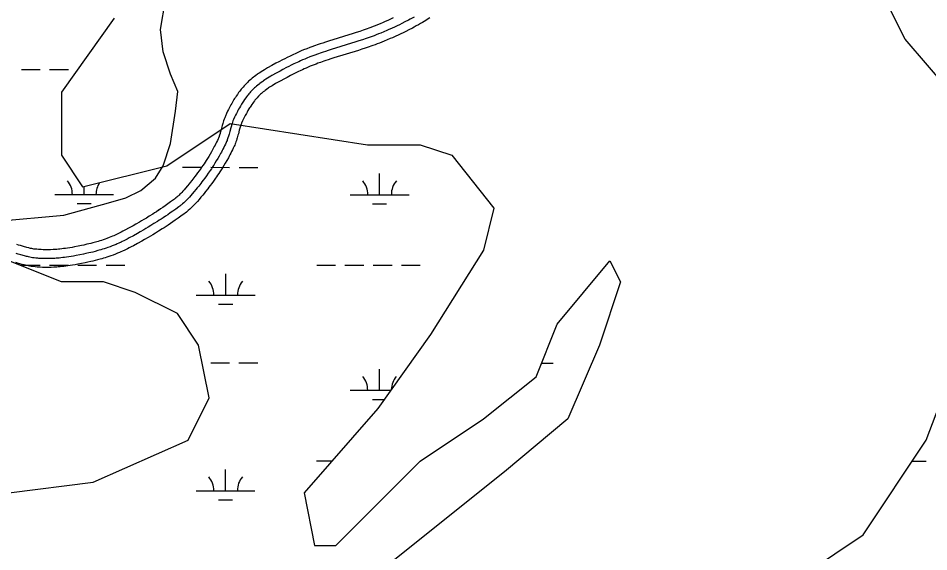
# Model space of a CAD drawing. Extents: x 3245246 to 3283090, y 806824 to 832173.
# Drawn here: x 3251810 to 3253357, y 827243 to 828151 of the extents above; entities that cross this region are included whole.
import ezdxf

# ---------------------------------------------------------------- set-up
doc = ezdxf.new("R2010")
doc.units = 0
for name, color, linetype in [('V-ROAD-CNTR', 7, 'Continuous'), ('V-TOPO-SHOR', 7, 'Continuous'), ('V-WETL-SWMP', 7, 'Continuous')]:
    doc.layers.add(name, color=color, linetype=linetype)

msp = doc.modelspace()

# ---------------------------------------------------------------- linework, layer by layer
at = {"layer": 'V-ROAD-CNTR'}
for points in [[(3252447.4, 828151.1), (3252444.1, 828149.5), (3252438.2, 828146.8), (3252433.8, 828144.8), (3252430.5, 828143.4), (3252425.4, 828141.2), (3252420.4, 828139.1), (3252416.7, 828137.6), (3252413.1, 828136.2), (3252409.6, 828134.9), (3252406.2, 828133.6), (3252402.9, 828132.4), (3252399.7, 828131.3), (3252396.5, 828130.2), (3252390.4, 828128.1), (3252384.6, 828126.2), (3252379.2, 828124.5), (3252337.5, 828111.6), (3252332.1, 828109.9), (3252327.5, 828108.3), (3252323.5, 828107), (3252319.9, 828105.8), (3252313.7, 828103.6), (3252309.1, 828101.9), (3252305.5, 828100.6), (3252300.3, 828098.6), (3252295.1, 828096.5), (3252291.1, 828094.8), (3252287.4, 828093.2), (3252283.9, 828091.7), (3252280.7, 828090.2), (3252277.7, 828088.8), (3252272.1, 828086.2), (3252267.2, 828083.8), (3252263, 828081.7), (3252259.3, 828079.8), (3252252.9, 828076.5), (3252248.1, 828073.9), (3252241, 828070), (3252233.9, 828066.1), (3252232, 828065), (3252228.6, 828063), (3252225.6, 828061.1), (3252222.9, 828059.4), (3252220.7, 828057.9), (3252218.7, 828056.6), (3252216.9, 828055.4), (3252214, 828053.3), (3252211.8, 828051.6), (3252210.1, 828050.3), (3252207.7, 828048.3), (3252205.2, 828046.3), (3252203.4, 828044.7), (3252201.7, 828043.2), (3252200.1, 828041.7), (3252198.7, 828040.3), (3252197.5, 828039.1)], [(3252482.8, 828152.4), (3252479.4, 828150.5), (3252476.1, 828148.7), (3252473.1, 828147.1), (3252467.3, 828144.1), (3252462.2, 828141.6), (3252457.8, 828139.4), (3252453.9, 828137.5), (3252450.4, 828135.9), (3252444.4, 828133.2), (3252439.8, 828131.1), (3252436.4, 828129.6), (3252431.3, 828127.4), (3252426.1, 828125.2), (3252422.3, 828123.7), (3252418.5, 828122.2), (3252414.9, 828120.8), (3252411.4, 828119.5), (3252408, 828118.3), (3252404.6, 828117.1), (3252401.4, 828116), (3252395.1, 828113.9), (3252389.2, 828111.9), (3252383.7, 828110.2), (3252342, 828097.2), (3252336.8, 828095.6), (3252332.2, 828094.1), (3252328.3, 828092.8), (3252324.8, 828091.6), (3252318.8, 828089.5), (3252314.2, 828087.8), (3252310.9, 828086.6), (3252305.8, 828084.6), (3252300.8, 828082.6), (3252297, 828081), (3252293.4, 828079.5), (3252290.1, 828078), (3252286.9, 828076.6), (3252284, 828075.2), (3252278.6, 828072.7), (3252273.9, 828070.4), (3252269.8, 828068.3), (3252266.2, 828066.5), (3252259.9, 828063.2), (3252255.3, 828060.7), (3252248.3, 828056.9), (3252241.3, 828053), (3252239.5, 828052), (3252236.3, 828050.1), (3252233.5, 828048.4), (3252231.1, 828046.8), (3252229, 828045.5), (3252227.2, 828044.2), (3252225.6, 828043.1), (3252222.9, 828041.2), (3252220.9, 828039.7), (3252219.4, 828038.5), (3252217.1, 828036.7), (3252214.9, 828034.9), (3252213.3, 828033.5), (3252211.9, 828032.1), (3252210.5, 828030.9), (3252209.3, 828029.7), (3252208.1, 828028.5)], [(3252509.4, 828150.9), (3252507, 828149.4), (3252502.9, 828146.8), (3252499.8, 828144.8), (3252497.3, 828143.4), (3252493.7, 828141.3), (3252490.1, 828139.2), (3252486.5, 828137.3), (3252483.2, 828135.5), (3252480, 828133.8), (3252474.1, 828130.8), (3252468.9, 828128.2), (3252464.3, 828125.9), (3252460.3, 828124), (3252456.7, 828122.3), (3252450.6, 828119.5), (3252445.9, 828117.4), (3252442.4, 828115.9), (3252437.1, 828113.6), (3252431.8, 828111.4), (3252427.8, 828109.8), (3252424, 828108.2), (3252420.2, 828106.8), (3252416.6, 828105.4), (3252413, 828104.2), (3252409.6, 828103), (3252406.3, 828101.8), (3252399.9, 828099.6), (3252393.9, 828097.7), (3252388.2, 828095.8), (3252346.5, 828082.9), (3252341.4, 828081.3), (3252336.9, 828079.9), (3252333.1, 828078.6), (3252329.7, 828077.4), (3252323.8, 828075.3), (3252319.4, 828073.8), (3252316.2, 828072.6), (3252311.3, 828070.7), (3252306.5, 828068.7), (3252302.8, 828067.2), (3252299.4, 828065.7), (3252296.2, 828064.3), (3252293.2, 828062.9), (3252290.4, 828061.7), (3252285.1, 828059.2), (3252280.5, 828056.9), (3252276.5, 828054.9), (3252273.1, 828053.1), (3252266.9, 828049.9), (3252262.4, 828047.5), (3252255.5, 828043.7), (3252248.6, 828039.9), (3252247, 828039), (3252244, 828037.2), (3252241.5, 828035.7), (3252239.2, 828034.3), (3252237.3, 828033), (3252235.7, 828031.9), (3252234.3, 828030.9), (3252231.8, 828029.1), (3252230, 828027.7), (3252228.7, 828026.7), (3252226.6, 828025.1), (3252224.6, 828023.4), (3252223.3, 828022.2), (3252222, 828021.1), (3252220.9, 828020), (3252219.8, 828019), (3252218.7, 828017.9)], [(3252197.3, 828039), (3252196.2, 828037.8), (3252194, 828035.5), (3252192.2, 828033.4), (3252190.6, 828031.5), (3252189.2, 828029.9), (3252188.1, 828028.4), (3252186.1, 828025.9), (3252184.6, 828023.9), (3252182.5, 828020.9), (3252180.5, 828018), (3252179.1, 828015.9), (3252177.9, 828014), (3252176.7, 828012.1), (3252174.7, 828008.7), (3252173, 828005.7), (3252171.5, 828003.1), (3252170.2, 828000.7), (3252169.1, 827998.7), (3252167.3, 827995.1), (3252166, 827992.4), (3252164.1, 827988.3), (3252162.3, 827984.2), (3252161.7, 827982.8), (3252161.1, 827981.3), (3252160.1, 827978.7), (3252159.2, 827976.2), (3252158.5, 827973.9), (3252157.9, 827971.7), (3252156.8, 827967.9), (3252155.1, 827961.4), (3252154.5, 827959.1), (3252154, 827957.2), (3252153.5, 827955.5), (3252153.2, 827954.2), (3252152.4, 827951.8), (3252151.8, 827950.1), (3252151.4, 827948.9), (3252151, 827948), (3252150.5, 827946.7), (3252149.9, 827945.4), (3252148.6, 827942.6), (3252147.3, 827939.9), (3252145.9, 827937.3), (3252144.6, 827934.7), (3252143.4, 827932.3), (3252142.1, 827930), (3252140.9, 827927.7), (3252138.5, 827923.3), (3252136.1, 827919.3), (3252133.9, 827915.5), (3252131.7, 827912), (3252129.7, 827908.7), (3252127.7, 827905.7), (3252125.9, 827902.8), (3252124.1, 827900.2), (3252122.4, 827897.7), (3252120.8, 827895.4), (3252117.7, 827891.1), (3252115, 827887.3), (3252112.6, 827884.1), (3252110.4, 827881.2), (3252108.5, 827878.8), (3252105.1, 827874.4), (3252102.5, 827871.2), (3252100.6, 827868.8), (3252097.6, 827865.2), (3252094.6, 827861.6), (3252092.1, 827858.7), (3252089.9, 827856.3), (3252088, 827854.2), (3252086.3, 827852.5), (3252084.8, 827851), (3252083.5, 827849.7), (3252082.4, 827848.6), (3252081.4, 827847.7), (3252079.5, 827846.1), (3252078.2, 827845), (3252077.2, 827844.1), (3252075.6, 827842.9), (3252074, 827841.6), (3252069, 827838), (3252064.4, 827834.7), (3252060, 827831.6), (3252055.9, 827828.8), (3252052, 827826.2), (3252048.3, 827823.7)], [(3252208.1, 828028.5), (3252207.1, 828027.4), (3252205.1, 828025.4), (3252203.5, 828023.5), (3252202.1, 828021.9), (3252200.9, 828020.4), (3252199.8, 828019.1), (3252198.1, 828016.8), (3252196.8, 828015), (3252194.8, 828012.4), (3252193, 828009.6), (3252191.7, 828007.7), (3252190.6, 828005.9), (3252189.5, 828004.3), (3252187.6, 828001.1), (3252186, 827998.3), (3252184.6, 827995.9), (3252183.5, 827993.7), (3252182.5, 827991.8), (3252180.8, 827988.4), (3252179.6, 827985.9), (3252177.8, 827982.1), (3252176, 827978.2), (3252175.5, 827977), (3252175.1, 827975.9), (3252174.2, 827973.6), (3252173.5, 827971.5), (3252172.8, 827969.5), (3252172.3, 827967.6), (3252171.3, 827964), (3252169.6, 827957.7), (3252169, 827955.3), (3252168.5, 827953.2), (3252168, 827951.4), (3252167.5, 827949.8), (3252166.6, 827947.1), (3252166, 827945.1), (3252165.4, 827943.6), (3252165, 827942.4), (3252164.3, 827940.8), (3252163.5, 827939.1), (3252162.1, 827936.1), (3252160.7, 827933.3), (3252159.3, 827930.5), (3252158, 827927.9), (3252156.6, 827925.3), (3252155.3, 827922.8), (3252154.1, 827920.5), (3252151.5, 827915.9), (3252149.1, 827911.7), (3252146.7, 827907.7), (3252144.5, 827904.1), (3252142.3, 827900.7), (3252140.3, 827897.5), (3252138.4, 827894.5), (3252136.5, 827891.8), (3252134.8, 827889.2), (3252133.1, 827886.8), (3252129.9, 827882.3), (3252127.1, 827878.4), (3252124.6, 827875.1), (3252122.4, 827872.1), (3252120.4, 827869.5), (3252116.9, 827865.1), (3252114.2, 827861.8), (3252112.2, 827859.3), (3252109.1, 827855.6), (3252106, 827851.9), (3252103.3, 827848.8), (3252101, 827846.2), (3252098.9, 827843.9), (3252097, 827842), (3252095.3, 827840.3), (3252093.9, 827838.9), (3252092.6, 827837.7), (3252091.4, 827836.6), (3252089.4, 827834.8), (3252087.8, 827833.4), (3252086.6, 827832.5), (3252084.8, 827831), (3252082.9, 827829.6), (3252077.8, 827825.9), (3252073.1, 827822.5), (3252068.6, 827819.3), (3252064.3, 827816.4), (3252060.4, 827813.7), (3252056.6, 827811.2)], [(3252218.9, 828018.1), (3252217.9, 828017.1), (3252216.2, 828015.3), (3252214.8, 828013.7), (3252213.6, 828012.2), (3252212.5, 828010.9), (3252211.6, 828009.8), (3252210, 828007.7), (3252208.9, 828006.2), (3252207.1, 828003.8), (3252205.4, 828001.2), (3252204.3, 827999.5), (3252203.2, 827997.9), (3252202.3, 827996.4), (3252200.5, 827993.5), (3252199.1, 827990.9), (3252197.8, 827988.7), (3252196.7, 827986.7), (3252195.8, 827984.9), (3252194.2, 827981.8), (3252193.1, 827979.4), (3252191.4, 827975.8), (3252189.8, 827972.2), (3252189.4, 827971.3), (3252189, 827970.4), (3252188.3, 827968.6), (3252187.7, 827966.8), (3252187.2, 827965.1), (3252186.7, 827963.4), (3252185.8, 827960.1), (3252184.2, 827953.9), (3252183.5, 827951.4), (3252182.9, 827949.2), (3252182.4, 827947.3), (3252181.9, 827945.5), (3252180.9, 827942.4), (3252180.1, 827940.1), (3252179.4, 827938.2), (3252178.9, 827936.8), (3252178, 827934.8), (3252177.1, 827932.8), (3252175.6, 827929.6), (3252174.2, 827926.6), (3252172.7, 827923.8), (3252171.3, 827921), (3252169.9, 827918.3), (3252168.5, 827915.7), (3252167.2, 827913.2), (3252164.6, 827908.5), (3252162, 827904.1), (3252159.6, 827900), (3252157.2, 827896.2), (3252155, 827892.6), (3252152.9, 827889.3), (3252150.9, 827886.3), (3252148.9, 827883.4), (3252147.1, 827880.7), (3252145.4, 827878.2), (3252142.1, 827873.6), (3252139.2, 827869.6), (3252136.6, 827866.1), (3252134.3, 827863), (3252132.2, 827860.3), (3252128.6, 827855.8), (3252125.9, 827852.3), (3252123.8, 827849.7), (3252120.6, 827845.9), (3252117.4, 827842.1), (3252114.6, 827838.9), (3252112, 827836), (3252109.8, 827833.6), (3252107.7, 827831.5), (3252105.9, 827829.7), (3252104.3, 827828.1), (3252102.8, 827826.7), (3252101.5, 827825.5), (3252099.2, 827823.5), (3252097.4, 827821.9), (3252096, 827820.8), (3252094, 827819.2), (3252091.9, 827817.6), (3252086.6, 827813.7), (3252081.7, 827810.2), (3252077.1, 827807), (3252072.8, 827804), (3252068.7, 827801.3), (3252064.9, 827798.8)], [(3252048.4, 827823.8), (3252044.9, 827821.5), (3252041.7, 827819.4), (3252038.7, 827817.5), (3252032.9, 827813.8), (3252027.9, 827810.7), (3252023.4, 827808.1), (3252019.5, 827805.7), (3252016.1, 827803.7), (3252010, 827800.2), (3252005.5, 827797.6), (3251998.6, 827793.8), (3251991.6, 827790), (3251988.2, 827788.2), (3251985.3, 827786.7), (3251982.7, 827785.4), (3251980.5, 827784.3), (3251978.5, 827783.4), (3251975, 827781.7), (3251972.5, 827780.6), (3251970.5, 827779.7), (3251967.5, 827778.5), (3251964.5, 827777.3), (3251961, 827776), (3251957.7, 827774.8), (3251954.6, 827773.7), (3251951.6, 827772.7), (3251948.9, 827771.8), (3251946.3, 827771), (3251943.8, 827770.3), (3251941.6, 827769.7), (3251937.2, 827768.5), (3251933.3, 827767.5), (3251930, 827766.7), (3251927, 827766), (3251921.8, 827764.8), (3251917.9, 827763.9), (3251911.9, 827762.7), (3251905.9, 827761.6), (3251901.6, 827760.8), (3251897.6, 827760.1), (3251893.9, 827759.5), (3251890.4, 827759), (3251887.1, 827758.6), (3251884, 827758.2), (3251881.1, 827757.9), (3251878.4, 827757.7), (3251875.9, 827757.4), (3251873.5, 827757.2), (3251871.3, 827757.1), (3251869.3, 827757), (3251865.3, 827756.8), (3251862, 827756.7), (3251859, 827756.7), (3251856.5, 827756.7), (3251854.2, 827756.7), (3251852.3, 827756.8), (3251848.9, 827756.9), (3251846.3, 827757.1), (3251844.5, 827757.2), (3251841.6, 827757.5), (3251838.8, 827757.8), (3251837.9, 827757.9), (3251836.9, 827758), (3251834.9, 827758.3), (3251833.1, 827758.7), (3251831.3, 827759.1), (3251829.6, 827759.5), (3251828, 827759.9), (3251824.8, 827760.8), (3251818.9, 827762.5), (3251814.2, 827763.8), (3251810.6, 827764.7), (3251807.8, 827765.4)], [(3252056.6, 827811.2), (3252053.1, 827808.9), (3252049.8, 827806.8), (3252046.7, 827804.8), (3252040.8, 827801.1), (3252035.7, 827797.9), (3252031.1, 827795.2), (3252027.1, 827792.8), (3252023.6, 827790.8), (3252017.5, 827787.2), (3252012.8, 827784.6), (3252005.8, 827780.6), (3251998.7, 827776.8), (3251995.2, 827774.9), (3251992.1, 827773.3), (3251989.4, 827772), (3251987, 827770.8), (3251984.9, 827769.8), (3251981.3, 827768.1), (3251978.5, 827766.8), (3251976.4, 827765.9), (3251973.2, 827764.6), (3251970, 827763.3), (3251966.2, 827761.9), (3251962.7, 827760.6), (3251959.4, 827759.5), (3251956.3, 827758.4), (3251953.3, 827757.5), (3251950.6, 827756.7), (3251948, 827755.9), (3251945.6, 827755.2), (3251941, 827754), (3251937, 827752.9), (3251933.5, 827752.1), (3251930.4, 827751.3), (3251925, 827750.1), (3251920.9, 827749.2), (3251914.8, 827748), (3251908.6, 827746.8), (3251904.2, 827746), (3251900, 827745.3), (3251896.1, 827744.7), (3251892.4, 827744.2), (3251889, 827743.7), (3251885.7, 827743.3), (3251882.7, 827743), (3251879.8, 827742.7), (3251877.1, 827742.5), (3251874.6, 827742.3), (3251872.2, 827742.1), (3251870, 827742), (3251865.9, 827741.8), (3251862.3, 827741.7), (3251859.1, 827741.7), (3251856.3, 827741.7), (3251853.9, 827741.7), (3251851.8, 827741.8), (3251848.1, 827741.9), (3251845.3, 827742.1), (3251843.3, 827742.3), (3251840.2, 827742.5), (3251837.1, 827742.9), (3251835.8, 827743), (3251834.6, 827743.2), (3251832.2, 827743.6), (3251830, 827744), (3251827.9, 827744.5), (3251826, 827745), (3251824.2, 827745.4), (3251820.7, 827746.4), (3251814.8, 827748), (3251810.3, 827749.3), (3251806.9, 827750.2)], [(3252064.9, 827798.7), (3252061.3, 827796.4), (3252057.9, 827794.2), (3252054.7, 827792.1), (3252048.7, 827788.4), (3252043.5, 827785.1), (3252038.8, 827782.3), (3252034.8, 827779.9), (3252031.2, 827777.8), (3252024.9, 827774.2), (3252020.2, 827771.5), (3252013, 827767.5), (3252005.8, 827763.6), (3252002.2, 827761.6), (3251998.9, 827760), (3251996.1, 827758.5), (3251993.6, 827757.3), (3251991.3, 827756.2), (3251987.5, 827754.4), (3251984.5, 827753.1), (3251982.2, 827752.1), (3251978.9, 827750.7), (3251975.4, 827749.3), (3251971.4, 827747.8), (3251967.7, 827746.5), (3251964.2, 827745.3), (3251960.9, 827744.2), (3251957.8, 827743.2), (3251954.9, 827742.3), (3251952.2, 827741.5), (3251949.6, 827740.8), (3251944.9, 827739.5), (3251940.7, 827738.4), (3251937, 827737.5), (3251933.8, 827736.7), (3251928.2, 827735.5), (3251924, 827734.6), (3251917.7, 827733.3), (3251911.4, 827732.1), (3251906.8, 827731.2), (3251902.4, 827730.5), (3251898.3, 827729.9), (3251894.5, 827729.3), (3251890.8, 827728.8), (3251887.4, 827728.4), (3251884.2, 827728.1), (3251881.2, 827727.8), (3251878.3, 827727.5), (3251875.7, 827727.3), (3251873.2, 827727.2), (3251870.8, 827727), (3251866.4, 827726.8), (3251862.5, 827726.7), (3251859.2, 827726.7), (3251856.2, 827726.7), (3251853.6, 827726.7), (3251851.3, 827726.8), (3251847.3, 827727), (3251844.4, 827727.1), (3251842.1, 827727.3), (3251838.7, 827727.6), (3251835.4, 827728), (3251833.8, 827728.1), (3251832.3, 827728.4), (3251829.5, 827728.8), (3251826.9, 827729.4), (3251824.6, 827729.9), (3251822.4, 827730.4), (3251820.3, 827730.9), (3251816.7, 827731.9), (3251810.7, 827733.6), (3251806.4, 827734.8)]]:
    msp.add_lwpolyline(points, dxfattribs=at)
at = {"layer": 'V-TOPO-SHOR'}
msp.add_lwpolyline([(3251774.3, 827805.2), (3251887.9, 827815.7), (3251963.6, 827836.7), (3251993.1, 827845.1), (3252018.3, 827857.7), (3252043.6, 827878.7), (3252056.2, 827899.7), (3252068.8, 827937.6), (3252077.3, 827992.3), (3252081.5, 828025.9), (3252068.9, 828055.4), (3252056.3, 828093.2), (3252052.1, 828131.1), (3252060.5, 828181.5)], dxfattribs=at)
at = {"layer": 'V-WETL-SWMP'}
for p, q in [((3253317.4, 828114.7), (3253281.5, 828186.4)), ((3251973.2, 828150.5), (3251883.6, 828025)), ((3253424.9, 827989.1), (3253317.4, 828114.7)), ((3251815.5, 828063.3), (3251847.5, 828063.3)), ((3251863.5, 828063.2), (3251895.5, 828063.2)), ((3251883.6, 828025), (3251883.6, 827917.4)), ((3252062.8, 827899.5), (3252170.4, 827971.2)), ((3252170.4, 827971.2), (3252403.4, 827935.3)), ((3252403.4, 827935.3), (3252493, 827935.3)), ((3252493, 827935.3), (3252546.7, 827917.4)), ((3251883.6, 827917.4), (3251919.5, 827863.6)), ((3252546.7, 827917.4), (3252618.4, 827827.7)), ((3251919.5, 827863.6), (3252062.8, 827899.5)), ((3252089.4, 827897), (3252121.4, 827897)), ((3252137.4, 827897), (3252169.4, 827896.9)), ((3252185.4, 827896.9), (3252217.4, 827896.9)), ((3252424.2, 827850.4), (3252424.2, 827886.4)), ((3251922.3, 827850.6), (3251922.3, 827864.3)), ((3251872.3, 827850.6), (3251972.3, 827850.6)), ((3252374.2, 827850.4), (3252474.2, 827850.4)), ((3251910.3, 827835.2), (3251934.3, 827835.2)), ((3252412.2, 827835), (3252436.2, 827835)), ((3252618.4, 827827.7), (3252600.5, 827756)), ((3252600.5, 827756), (3252510.9, 827612.5)), ((3251883.6, 827702.2), (3251794, 827738)), ((3251815.4, 827730.6), (3251847.4, 827730.6)), ((3251863.4, 827730.6), (3251895.4, 827730.6)), ((3251911.4, 827730.5), (3251943.4, 827730.5)), ((3251959.4, 827730.5), (3251991.4, 827730.5)), ((3252317.3, 827730.4), (3252349.3, 827730.4)), ((3252365.3, 827730.4), (3252397.3, 827730.3)), ((3252413.3, 827730.3), (3252445.3, 827730.3)), ((3252461.3, 827730.3), (3252493.3, 827730.3)), ((3252725.9, 827630.4), (3252815.5, 827738)), ((3252815.5, 827738), (3252833.5, 827702.2)), ((3252819.2, 827730.2), (3252819.5, 827730.2)), ((3252162.7, 827679.7), (3252162.7, 827715.7)), ((3251955.3, 827702.2), (3251883.6, 827702.2)), ((3252009.1, 827684.2), (3251955.3, 827702.2)), ((3252833.5, 827702.2), (3252797.6, 827594.6)), ((3252080.8, 827648.4), (3252009.1, 827684.2)), ((3252112.7, 827679.7), (3252212.7, 827679.7)), ((3252150.7, 827664.3), (3252174.7, 827664.3)), ((3252116.6, 827594.6), (3252080.8, 827648.4)), ((3252690.1, 827540.7), (3252725.9, 827630.4)), ((3252510.9, 827612.5), (3252421.3, 827486.9)), ((3252134.5, 827504.9), (3252116.6, 827594.6)), ((3252797.6, 827594.6), (3252743.9, 827469)), ((3253353.2, 827433.1), (3253407, 827576.6)), ((3252137.2, 827564.3), (3252169.2, 827564.3)), ((3252185.2, 827564.3), (3252217.2, 827564.2)), ((3252424, 827517.7), (3252424.1, 827553.7)), ((3252699.4, 827564), (3252719.1, 827564)), ((3252600.5, 827469), (3252690.1, 827540.7)), ((3252374, 827517.7), (3252443.2, 827517.7)), ((3252098.7, 827433.1), (3252134.5, 827504.9)), ((3252412, 827502.3), (3252432.2, 827502.3)), ((3252421.3, 827486.9), (3252295.8, 827343.5)), ((3252493, 827397.3), (3252600.5, 827469)), ((3252743.9, 827469), (3252636.3, 827379.3)), ((3251937.4, 827361.4), (3252098.7, 827433.1)), ((3253245.7, 827271.7), (3253353.2, 827433.1)), ((3252162.5, 827347), (3252162.6, 827383)), ((3252317.2, 827397.7), (3252343.2, 827397.7)), ((3252349.6, 827253.8), (3252493, 827397.3)), ((3253329.3, 827397.3), (3253353, 827397.2)), ((3252636.3, 827379.3), (3252367.5, 827164.1)), ((3251794, 827343.5), (3251937.4, 827361.4)), ((3252112.5, 827347), (3252212.5, 827347)), ((3252295.8, 827343.5), (3252313.7, 827253.8)), ((3252150.5, 827331.6), (3252174.5, 827331.6)), ((3253084.4, 827164.1), (3253245.7, 827271.7)), ((3252313.7, 827253.8), (3252349.6, 827253.8))]:
    msp.add_line(p, q, dxfattribs=at)
for centre, start, end in [((3251867, 827851.1), 359.2032, 40.7468), ((3251977.5, 827851.1), 145.9496, 180.7468), ((3252369, 827850.9), 359.2032, 40.7468), ((3252479.4, 827850.8), 139.2032, 180.7468), ((3252107.4, 827680.2), 359.2032, 40.7468), ((3252217.9, 827680.1), 139.2032, 180.7468), ((3252368.8, 827518.2), 359.2032, 40.7468), ((3252479.3, 827518.2), 139.2032, 178.8981), ((3252107.3, 827347.5), 359.2032, 40.7468), ((3252217.8, 827347.5), 139.2032, 180.7468)]:
    msp.add_arc(centre, 35.2, start, end, dxfattribs=at)

doc.saveas('drawing.dxf')
